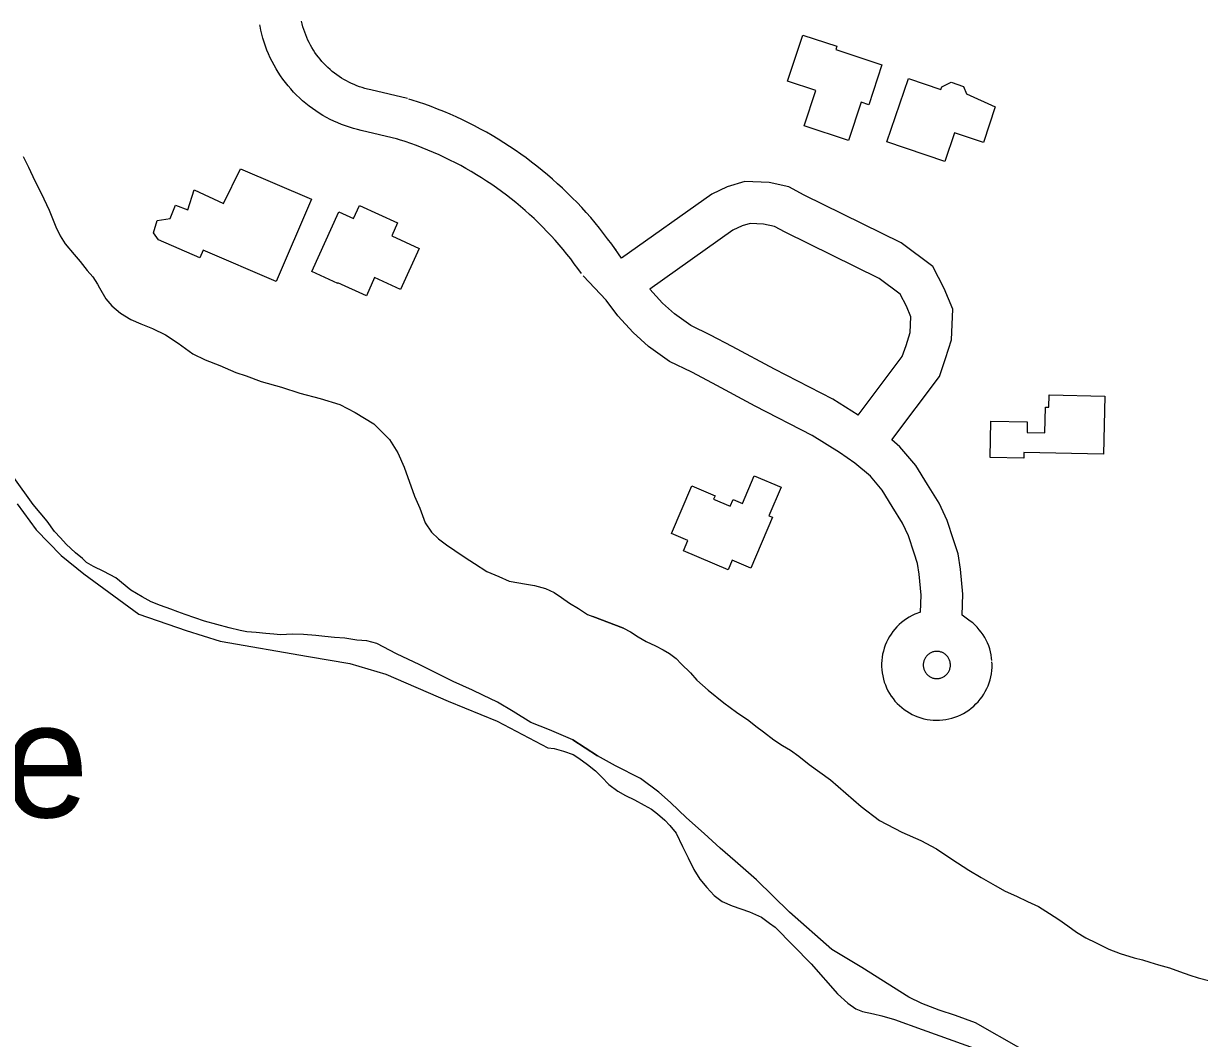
# Model space of a CAD drawing. Extents: x 3704301 to 3742427, y 506229 to 532009.
# Drawn here: x 3719736 to 3720584, y 513417 to 514148 of the extents above; entities that cross this region are included whole.
import ezdxf

# ---------------------------------------------------------------- set-up
doc = ezdxf.new("R2010")
doc.units = 0
for name, color, linetype in [('V-BLDG-IDEN', 7, 'Continuous'), ('V-BLDG-OTLN', 7, 'Continuous'), ('V-ROAD-CNTR', 7, 'Continuous'), ('V-SITE-OTLN', 7, 'Continuous'), ('V-TOPO-SHOR', 7, 'Continuous')]:
    doc.layers.add(name, color=color, linetype=linetype)

msp = doc.modelspace()

# ---------------------------------------------------------------- linework, layer by layer
at = {"layer": 'V-BLDG-OTLN'}
for points in [[(3720339.75, 514091.49), (3720330.64, 514063.84), (3720298.61, 514074.4), (3720307.02, 514099.92), (3720286.76, 514106.61), (3720297.74, 514139.92), (3720322.17, 514131.87), (3720321.39, 514129.52), (3720354.7, 514118.54), (3720345.19, 514089.69)], [(3720400.05, 514048.87), (3720358.33, 514062.93), (3720373.73, 514108.64), (3720397.15, 514100.75), (3720397.76, 514102.56), (3720404.7, 514106.03), (3720413.41, 514102.91), (3720415.68, 514097.51), (3720436.41, 514088.17), (3720427.82, 514062.58), (3720407.02, 514069.55)], [(3719943.61, 514021.59), (3719918.22, 513962.37), (3719865.48, 513984.98), (3719863.12, 513979.45), (3719833.29, 513992.24), (3719829.77, 513997.42), (3719832.33, 514006.25), (3719841.77, 514007.76), (3719845.67, 514017.29), (3719854.51, 514014.05), (3719859, 514028.32), (3719880.12, 514018.52), (3719892.52, 514043.5)], [(3719943.79, 513969.54), (3719963.37, 514012.45), (3719973.89, 514007.65), (3719978.19, 514017.08), (3720005.71, 514004.53), (3720001.43, 513995.15), (3720021.2, 513986.13), (3720007.73, 513956.61), (3719989.13, 513965.1), (3719983.16, 513952), (3719962.67, 513961.35), (3719962.51, 513961)], [(3720472.15, 513853.36), (3720472.5, 513871.82), (3720475, 513871.77), (3720475.17, 513880.54), (3720515.25, 513879.78), (3720514.46, 513837.94), (3720456.97, 513839.03), (3720456.89, 513835.01), (3720432.69, 513835.47), (3720433.18, 513861.61), (3720459.39, 513861.12), (3720459.25, 513853.61)], [(3720275.82, 513792.39), (3720260.29, 513755.83), (3720246.84, 513761.54), (3720243.83, 513754.45), (3720211.66, 513768.12), (3720214.87, 513775.66), (3720203.06, 513780.67), (3720217.64, 513814.97), (3720234.47, 513807.82), (3720233.43, 513805.37), (3720245.27, 513800.34), (3720247.38, 513805.3), (3720254.25, 513802.38), (3720262.72, 513822.29), (3720281.98, 513814.11), (3720273.22, 513793.5)]]:
    msp.add_lwpolyline(points, close=True, dxfattribs=at)
at = {"layer": 'V-ROAD-CNTR'}
for points in [[(3719979.42, 514071.16), (3719976.72, 514071.8), (3719973.82, 514072.58), (3719970.95, 514073.45), (3719968.1, 514074.41), (3719965.28, 514075.47), (3719962.5, 514076.61), (3719959.76, 514077.84), (3719957.06, 514079.15), (3719954.4, 514080.55), (3719951.79, 514082.03), (3719949.22, 514083.59), (3719946.7, 514085.24), (3719944.24, 514086.96), (3719941.84, 514088.76), (3719939.49, 514090.64), (3719937.2, 514092.58), (3719934.98, 514094.6), (3719932.82, 514096.69), (3719930.72, 514098.85), (3719928.7, 514101.07), (3719926.75, 514103.35), (3719924.87, 514105.7), (3719923.06, 514108.1), (3719921.33, 514110.56), (3719919.69, 514113.07), (3719918.12, 514115.64), (3719916.63, 514118.25), (3719915.23, 514120.9), (3719913.91, 514123.61), (3719912.67, 514126.35), (3719911.53, 514129.12), (3719910.47, 514131.93), (3719909.5, 514134.78), (3719908.63, 514137.66), (3719907.84, 514140.55), (3719907.15, 514143.48), (3719906.56, 514146.34), (3719906.41, 514147.18)], [(3719986.29, 514100.37), (3719984.06, 514100.89), (3719982.07, 514101.43), (3719980.11, 514102.02), (3719978.16, 514102.68), (3719976.23, 514103.4), (3719974.33, 514104.18), (3719972.45, 514105.02), (3719970.6, 514105.92), (3719968.78, 514106.88), (3719966.99, 514107.89), (3719965.24, 514108.96), (3719963.52, 514110.09), (3719961.83, 514111.27), (3719960.19, 514112.5), (3719958.58, 514113.78), (3719957.01, 514115.12), (3719955.49, 514116.5), (3719954.01, 514117.93), (3719952.58, 514119.4), (3719951.19, 514120.92), (3719949.86, 514122.49), (3719948.57, 514124.09), (3719947.34, 514125.74), (3719946.15, 514127.42), (3719945.03, 514129.14), (3719943.95, 514130.89), (3719942.94, 514132.68), (3719941.97, 514134.5), (3719941.07, 514136.35), (3719940.23, 514138.22), (3719939.44, 514140.12), (3719938.72, 514142.05), (3719938.06, 514143.99), (3719937.46, 514145.96), (3719936.92, 514147.95), (3719936.44, 514149.95)], [(3720012.77, 514094.09), (3719986.31, 514100.36)], [(3720167.01, 513979.22), (3720159.95, 513989.19), (3720157.06, 513993.12), (3720154.1, 513997), (3720151.08, 514000.83), (3720147.99, 514004.61), (3720144.84, 514008.33), (3720141.62, 514012), (3720138.33, 514015.61), (3720134.99, 514019.17), (3720131.59, 514022.66), (3720128.12, 514026.1), (3720124.6, 514029.48), (3720121.01, 514032.79), (3720117.38, 514036.04), (3720113.68, 514039.23), (3720109.93, 514042.36), (3720106.13, 514045.42), (3720102.27, 514048.41), (3720098.37, 514051.33), (3720094.41, 514054.19), (3720090.41, 514056.98), (3720086.35, 514059.7), (3720082.25, 514062.35), (3720078.11, 514064.92), (3720073.92, 514067.43), (3720069.69, 514069.86), (3720065.42, 514072.22), (3720061.1, 514074.5), (3720056.75, 514076.71), (3720052.36, 514078.84), (3720047.94, 514080.9), (3720043.47, 514082.88), (3720038.98, 514084.78), (3720034.46, 514086.61), (3720029.9, 514088.35), (3720025.31, 514090.02), (3720020.69, 514091.61), (3720016.08, 514093.1), (3720013.75, 514093.83)], [(3720005.85, 514064.9), (3719979.4, 514071.17)], [(3720138.22, 513967.97), (3720135.62, 513971.63), (3720133.04, 513975.15), (3720130.4, 513978.62), (3720127.7, 513982.04), (3720124.93, 513985.42), (3720122.11, 513988.74), (3720119.24, 513992.02), (3720116.31, 513995.25), (3720113.32, 513998.42), (3720110.27, 514001.55), (3720107.18, 514004.62), (3720104.03, 514007.63), (3720100.83, 514010.6), (3720097.58, 514013.5), (3720094.28, 514016.35), (3720090.93, 514019.14), (3720087.53, 514021.88), (3720084.08, 514024.55), (3720080.59, 514027.17), (3720077.06, 514029.72), (3720073.48, 514032.21), (3720069.86, 514034.64), (3720066.19, 514037.01), (3720062.49, 514039.31), (3720058.75, 514041.55), (3720054.97, 514043.72), (3720051.15, 514045.83), (3720047.29, 514047.87), (3720043.41, 514049.84), (3720039.48, 514051.75), (3720035.53, 514053.59), (3720031.54, 514055.35), (3720027.53, 514057.05), (3720023.48, 514058.68), (3720019.41, 514060.24), (3720015.31, 514061.73), (3720011.19, 514063.15), (3720007.01, 514064.51), (3720004.87, 514065.17)], [(3720361.86, 513848.13), (3720396.09, 513893.93), (3720400.62, 513906.76), (3720404.78, 513920.2), (3720405.85, 513942.32), (3720399.53, 513957.27), (3720391.32, 513973.11), (3720368.55, 513990.08), (3720298.72, 514024.61), (3720287.69, 514030.43), (3720273.44, 514033.6), (3720256, 514034.44), (3720243.15, 514030.64), (3720232.05, 514025.3), (3720167.01, 513979.22)], [(3720337.69, 513865.91), (3720369.32, 513908.24), (3720372.14, 513916.2), (3720375, 513925.45), (3720375.56, 513936.93), (3720372.35, 513944.51), (3720367.86, 513953.19), (3720352.81, 513964.4), (3720285.08, 513997.89), (3720277.25, 514002.02), (3720269.42, 514003.76), (3720259.64, 514004.23), (3720253.99, 514002.56), (3720247.33, 513999.36), (3720187.39, 513956.89)], [(3720163.14, 513985.04), (3720161.41, 513986.89)], [(3720382.56, 513724.12), (3720383.01, 513736.24), (3720381.58, 513751.45), (3720380.45, 513758.97), (3720377.87, 513766.59), (3720373.78, 513779.14), (3720369.58, 513788.18), (3720362, 513800.18), (3720354.76, 513812.01), (3720346.38, 513821.93), (3720335.07, 513831.48), (3720324.01, 513839.07), (3720304.43, 513851.37), (3720263.43, 513872.55), (3720232.69, 513889.02), (3720217.62, 513896.96), (3720201.59, 513904.69), (3720186.4, 513915.51), (3720175.4, 513925.46), (3720164.48, 513937.49), (3720155.92, 513948.84), (3720139.5, 513966.4)], [(3720337.69, 513865.91), (3720319.32, 513877.44), (3720277.4, 513899.1), (3720246.77, 513915.51), (3720231.13, 513923.75), (3720216.91, 513930.61), (3720205.23, 513938.93), (3720196.62, 513946.72), (3720187.39, 513956.89)], [(3720412.5, 513721.83), (3720413.06, 513737.09), (3720411.37, 513755.08), (3720409.72, 513766.07), (3720406.34, 513776.05), (3720401.75, 513790.15), (3720395.97, 513802.58), (3720387.47, 513816.03), (3720379.15, 513829.61), (3720367.68, 513843.21), (3720361.86, 513848.13)], [(3720382.56, 513724.12), (3720378.48, 513722.49), (3720376.43, 513721.54), (3720374.44, 513720.47), (3720372.51, 513719.29), (3720370.66, 513718), (3720368.88, 513716.61), (3720367.17, 513715.12), (3720365.56, 513713.53), (3720364.04, 513711.86), (3720362.62, 513710.1), (3720361.3, 513708.26), (3720360.09, 513706.36), (3720358.98, 513704.38), (3720357.99, 513702.35), (3720357.12, 513700.27), (3720356.37, 513698.13), (3720355.74, 513695.96), (3720355.23, 513693.76), (3720354.85, 513691.53), (3720354.6, 513689.29), (3720354.47, 513687.03), (3720354.48, 513684.77), (3720354.61, 513682.51), (3720354.87, 513680.27), (3720355.25, 513678.04), (3720355.76, 513675.83), (3720356.4, 513673.67), (3720357.16, 513671.54), (3720358.04, 513669.45), (3720359.03, 513667.42), (3720360.14, 513665.45), (3720361.36, 513663.55), (3720362.68, 513661.72), (3720364.11, 513659.97), (3720365.63, 513658.3), (3720367.25, 513656.71), (3720368.95, 513655.23), (3720370.74, 513653.84), (3720372.6, 513652.56), (3720374.53, 513651.38), (3720376.52, 513650.32), (3720378.57, 513649.37), (3720380.68, 513648.53), (3720382.82, 513647.82), (3720385.01, 513647.24), (3720387.22, 513646.77), (3720389.45, 513646.43), (3720391.71, 513646.23), (3720393.96, 513646.14), (3720396.23, 513646.19), (3720398.48, 513646.37), (3720400.71, 513646.67), (3720402.93, 513647.1), (3720405.13, 513647.65), (3720407.28, 513648.33), (3720409.4, 513649.13), (3720411.47, 513650.05), (3720413.48, 513651.09), (3720415.42, 513652.23), (3720417.3, 513653.49), (3720419.11, 513654.85), (3720420.83, 513656.31), (3720422.47, 513657.86), (3720424.02, 513659.51), (3720425.47, 513661.24), (3720426.83, 513663.05), (3720428.08, 513664.94), (3720429.21, 513666.89), (3720430.24, 513668.91), (3720431.15, 513670.98), (3720431.94, 513673.09), (3720432.61, 513675.26), (3720433.15, 513677.45), (3720433.57, 513679.67), (3720433.87, 513681.91), (3720434.03, 513684.17), (3720434.07, 513686.43), (3720433.99, 513688.26)], [(3720433.94, 513689.11), (3720433.76, 513690.94), (3720433.41, 513693.16), (3720432.94, 513695.38), (3720432.34, 513697.56), (3720431.62, 513699.7), (3720430.78, 513701.8), (3720429.82, 513703.85), (3720428.75, 513705.83), (3720427.56, 513707.76), (3720426.27, 513709.62), (3720424.88, 513711.4), (3720423.38, 513713.09), (3720421.79, 513714.7), (3720420.12, 513716.22), (3720418.36, 513717.64), (3720412.5, 513721.83)], [(3720395.7, 513695.66), (3720394.72, 513695.73), (3720394.17, 513695.74), (3720393.61, 513695.72), (3720393.06, 513695.67), (3720392.51, 513695.58), (3720391.96, 513695.47), (3720391.42, 513695.32), (3720390.9, 513695.15), (3720390.38, 513694.94), (3720389.88, 513694.71), (3720389.39, 513694.45), (3720388.91, 513694.15), (3720388.46, 513693.83), (3720388.02, 513693.49), (3720387.6, 513693.13), (3720387.2, 513692.74), (3720386.83, 513692.32), (3720386.48, 513691.89), (3720386.15, 513691.44), (3720385.85, 513690.97), (3720385.58, 513690.49), (3720385.34, 513689.99), (3720385.12, 513689.47), (3720384.94, 513688.95), (3720384.79, 513688.42), (3720384.66, 513687.87), (3720384.57, 513687.32), (3720384.5, 513686.77), (3720384.47, 513686.22), (3720384.47, 513685.66), (3720384.51, 513685.1), (3720384.57, 513684.55), (3720384.67, 513684), (3720384.79, 513683.46), (3720384.95, 513682.93), (3720385.14, 513682.4), (3720385.35, 513681.89), (3720385.59, 513681.39), (3720385.87, 513680.91), (3720386.17, 513680.44), (3720386.49, 513679.99), (3720386.85, 513679.56), (3720387.22, 513679.14), (3720387.62, 513678.76), (3720388.04, 513678.39), (3720388.48, 513678.05), (3720388.94, 513677.73), (3720389.41, 513677.44), (3720389.9, 513677.18), (3720390.4, 513676.95), (3720390.92, 513676.74), (3720391.45, 513676.57), (3720391.99, 513676.42), (3720392.53, 513676.31), (3720393.08, 513676.23), (3720393.63, 513676.18), (3720394.19, 513676.16), (3720394.74, 513676.17), (3720395.3, 513676.21), (3720395.85, 513676.29), (3720396.4, 513676.39), (3720396.93, 513676.53), (3720397.47, 513676.69), (3720397.99, 513676.89), (3720398.49, 513677.12), (3720398.99, 513677.37), (3720399.47, 513677.65), (3720399.93, 513677.96), (3720400.38, 513678.3), (3720400.8, 513678.66), (3720401.2, 513679.04), (3720401.59, 513679.44), (3720401.95, 513679.87), (3720402.28, 513680.32), (3720402.58, 513680.78), (3720402.86, 513681.26), (3720403.11, 513681.75), (3720403.34, 513682.27), (3720403.54, 513682.79), (3720403.7, 513683.32), (3720403.83, 513683.86), (3720403.94, 513684.41), (3720404.01, 513684.96), (3720404.05, 513685.51), (3720404.06, 513686.07), (3720404.02, 513687.05)], [(3720404.08, 513686.19), (3720403.98, 513687.17), (3720403.9, 513687.73), (3720403.78, 513688.27), (3720403.63, 513688.81), (3720403.46, 513689.34), (3720403.25, 513689.85), (3720403.01, 513690.35), (3720402.75, 513690.85), (3720402.46, 513691.32), (3720402.14, 513691.77), (3720401.8, 513692.21), (3720401.43, 513692.63), (3720401.04, 513693.02), (3720400.62, 513693.4), (3720400.19, 513693.75), (3720399.74, 513694.07), (3720399.27, 513694.37), (3720398.78, 513694.64), (3720398.29, 513694.88), (3720397.77, 513695.1), (3720397.25, 513695.28), (3720396.71, 513695.43), (3720396.17, 513695.56), (3720395.54, 513695.66), (3720395.02, 513695.73)]]:
    msp.add_lwpolyline(points, dxfattribs=at)
at = {"layer": 'V-SITE-OTLN'}
msp.add_lwpolyline([(3719731.49, 513802.17), (3719745.32, 513783.46), (3719763.2, 513764.82), (3719779.64, 513751.57), (3719819.33, 513722.47), (3719853.33, 513710.86), (3719877.79, 513703.15), (3719941.53, 513692.02), (3719971.35, 513687.1), (3719997.17, 513679.41), (3720042.11, 513659.86), (3720077.5, 513645.57), (3720114.04, 513626.34), (3720118.45, 513625.8), (3720125.18, 513623.95), (3720132.18, 513621.32), (3720136.31, 513618.7), (3720142.52, 513614.26), (3720148.21, 513609.56), (3720152.85, 513605.13), (3720158.02, 513599.91), (3720164.48, 513594.95), (3720169.91, 513591.81), (3720176.38, 513588.66), (3720183.37, 513584.99), (3720188.54, 513582.11), (3720192.93, 513578.72), (3720198.36, 513574.02), (3720201.97, 513570.37), (3720206.36, 513564.64), (3720210.98, 513555.02), (3720215.09, 513546.95), (3720219.2, 513538.63), (3720223.57, 513531.6), (3720228.47, 513525.61), (3720233.89, 513519.87), (3720239.58, 513515.43), (3720246.82, 513512.28), (3720259.26, 513508.07), (3720267.8, 513504.13), (3720273.75, 513499.95), (3720277.88, 513497.08), (3720303.7, 513470.48), (3720322.79, 513448.85), (3720330.02, 513442.33), (3720335.96, 513438.15), (3720340.62, 513436.3), (3720348.66, 513434.45), (3720354.62, 513433.12), (3720363.69, 513430.48), (3720383.63, 513423.37), (3720424.55, 513408.64)], dxfattribs=at)
at = {"layer": 'V-TOPO-SHOR'}
for points in [[(3719735.94, 514052.49), (3719739.67, 514044.61), (3719744.32, 514034.94), (3719748.74, 514025.94), (3719754.64, 514013.83), (3719759.41, 514001.69), (3719762.51, 513995.22), (3719766.13, 513989.43), (3719772.54, 513981.89), (3719776.9, 513976.79), (3719782.1, 513970.21), (3719786.08, 513965.62), (3719789.38, 513960.51), (3719790.93, 513957.68), (3719795.48, 513949.74), (3719799.68, 513944.86), (3719806.06, 513939.5), (3719813.33, 513934.89), (3719820.73, 513931.87), (3719828.96, 513928.48), (3719838.32, 513923.99), (3719847.49, 513917.84), (3719858.11, 513910.22), (3719867.1, 513905.95), (3719877.58, 513901.7), (3719889.2, 513896.86)], [(3719889.2, 513896.86), (3719896.44, 513894.36), (3719907.45, 513890.27), (3719921.91, 513886.08), (3719935.31, 513881.81), (3719949.85, 513877.92), (3719964.16, 513873.58), (3719975.19, 513867.99), (3719988.51, 513859.74), (3719999.94, 513848.46), (3720005.94, 513838.89), (3720010.53, 513828.62), (3720017.77, 513807.61), (3720021.74, 513798.91), (3720025.66, 513788.4), (3720030.11, 513781.65), (3720035.14, 513776.94), (3720040.83, 513772.61), (3720046.97, 513768.52), (3720054.47, 513763.39), (3720061.21, 513759.01), (3720069.92, 513753.38), (3720078.6, 513749.62), (3720086, 513746.3), (3720098.63, 513744.1), (3720104.26, 513743.3), (3720112.32, 513740.96), (3720118.44, 513738.21), (3720123.89, 513734.55), (3720129.5, 513730.59), (3720136.09, 513726.58), (3720142.6, 513722.41), (3720146.45, 513720.98)], [(3720131.94, 513632.12), (3720115.17, 513639.28), (3720101.8, 513644.46), (3720089.07, 513652.35), (3720077.64, 513659.22), (3720067.21, 513664.29), (3720059.66, 513667.84), (3720045.69, 513674.13), (3720021.74, 513686.03), (3720004.97, 513693.92), (3719990.83, 513701.34), (3719983.53, 513703.47), (3719976.4, 513703.72), (3719967.68, 513705.38), (3719960.26, 513705.86), (3719953.2, 513706.57), (3719946.75, 513707.14), (3719937.89, 513707.97), (3719929.87, 513708.06), (3719921.26, 513707.62), (3719916.45, 513708.06), (3719910.82, 513708.72), (3719903.77, 513709.28), (3719897.09, 513709.77), (3719892.12, 513710.81), (3719884.22, 513712.71), (3719866.61, 513717.59), (3719852.59, 513722.31), (3719847.39, 513724.17), (3719842.26, 513726.11), (3719834.87, 513728.76), (3719828.16, 513731.35), (3719821.73, 513735.14), (3719813.48, 513739.95), (3719802.54, 513748.77), (3719794, 513753.43), (3719786.45, 513756.9), (3719781.6, 513759.82), (3719778.63, 513762.62), (3719773.47, 513766.73), (3719766.77, 513772.92), (3719762.73, 513777.49), (3719758.53, 513782.15), (3719753.16, 513789.48), (3719743, 513801.6), (3719729.11, 513821.17)], [(3720168.45, 513712.59), (3720146.45, 513720.98), (3720168.45, 513712.59)], [(3720168.45, 513712.59), (3720173.43, 513709.79), (3720179.07, 513706.16), (3720184.71, 513702.79), (3720191.64, 513699.67), (3720197.03, 513696.81), (3720201.65, 513694.21), (3720206.52, 513690.59), (3720210.1, 513686.71), (3720216.75, 513680.25), (3720221.36, 513675.08), (3720229.55, 513667.84), (3720240.82, 513658.78), (3720249.79, 513652.04), (3720258.76, 513645.83), (3720263.89, 513641.94), (3720269.27, 513637.8), (3720276.7, 513632.1), (3720283.11, 513627.95), (3720288.75, 513624.58), (3720294.9, 513620.18), (3720302.33, 513614.22), (3720317.71, 513603.09), (3720339.73, 513583.94), (3720353.06, 513573.84), (3720368.96, 513565.53), (3720382.82, 513559.54), (3720394.11, 513553.57), (3720405.13, 513546.05), (3720417.44, 513538.02), (3720426.16, 513532.83), (3720436.42, 513527.12), (3720443.6, 513522.97), (3720451.56, 513519.32), (3720459.51, 513515.43), (3720467.46, 513511.79), (3720475.41, 513506.86), (3720482.08, 513502.45), (3720488.74, 513498.04), (3720494.89, 513493.38), (3720501.56, 513489.23), (3720509, 513485.6), (3720518.24, 513481.18), (3720526.45, 513478.05), (3720536.47, 513474.91), (3720542.38, 513473.34), (3720547.77, 513471.77), (3720553.93, 513469.93), (3720561.9, 513467.58), (3720569.08, 513464.97), (3720576.53, 513462.36), (3720582.7, 513460.53), (3720590.92, 513458.43)], [(3720149.62, 513620.39), (3720131.94, 513632.12), (3720149.62, 513620.39)], [(3720618.29, 513328.14), (3720548.75, 513361.16), (3720487.94, 513390.53), (3720422.03, 513428.16), (3720407.65, 513433.38), (3720395.84, 513437.3), (3720383.51, 513441.99), (3720374.02, 513446.67), (3720340.17, 513467.93), (3720318.63, 513480.9), (3720288.16, 513507.8), (3720264.35, 513531.08), (3720248.99, 513544.53), (3720238.23, 513553.84), (3720226.71, 513564.45), (3720213.91, 513575.83), (3720202.39, 513586.95), (3720193.94, 513594.2), (3720180.62, 513604.04), (3720162.66, 513613.39), (3720149.62, 513620.39)]]:
    msp.add_lwpolyline(points, dxfattribs=at)

# ---------------------------------------------------------------- texts
at = {"layer": 'V-BLDG-IDEN'}
msp.add_text('Golf Course', height=82.9998, dxfattribs=at).set_placement((3719190.94, 513576.19))

doc.saveas('drawing.dxf')
